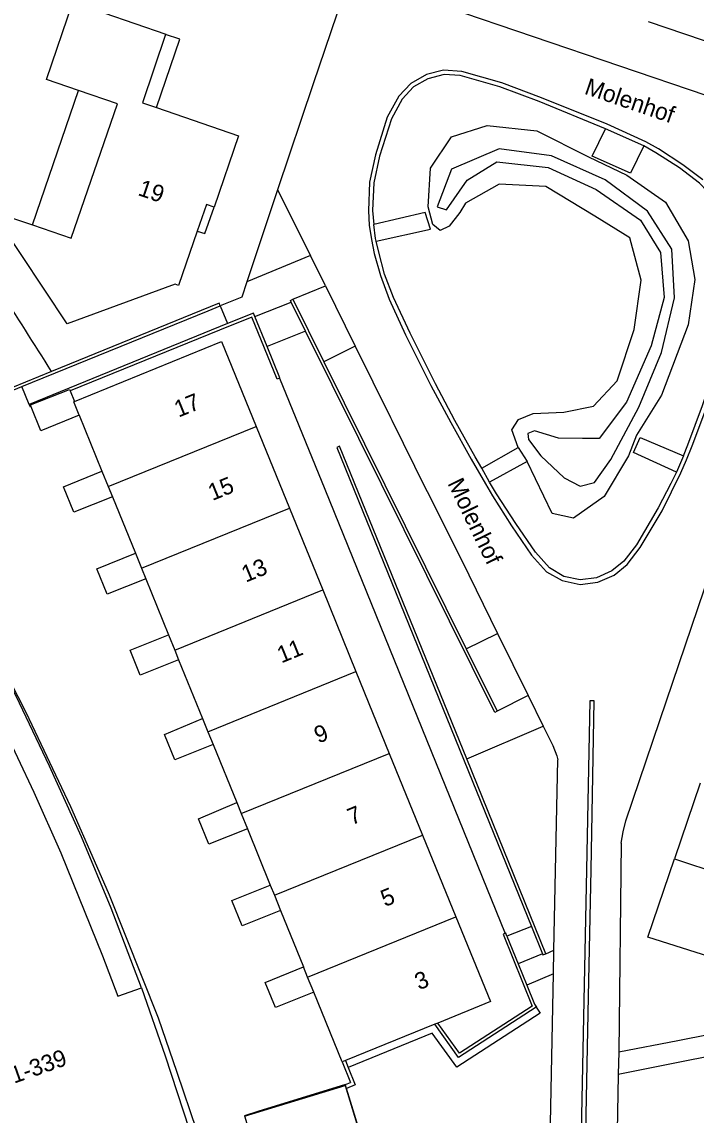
# Model space of a CAD drawing. Extents: x 194485 to 197793, y 468269 to 470822.
# Drawn here: x 195320 to 195368.2, y 469533.4 to 469611.4 of the extents above; entities that cross this region are included whole.
import ezdxf

# ---------------------------------------------------------------- set-up
doc = ezdxf.new("R2010")
doc.units = 0
for name, color, linetype in [('BGT begrenzing pand op maaiveld onder overbouw', 7, 'Continuous'), ('BGT grensvlak begroeid terreindeel', 7, 'Continuous'), ('BGT grensvlak gebouwinstallatie plus 1', 7, 'Continuous'), ('BGT grensvlak onbegroeid terreindeel', 7, 'Continuous'), ('BGT grensvlak pand deel overbouw', 7, 'Continuous'), ('BGT grensvlak pand min 1', 7, 'Continuous'), ('BGT grensvlak pand op maaiveld', 7, 'Continuous'), ('BGT grensvlak pand op maaiveld LR', 7, 'Continuous'), ('BGT grensvlak scheiding', 7, 'Continuous'), ('BGT grensvlak vegetatieobject', 7, 'Continuous'), ('BGT grensvlak waterdeel', 7, 'Continuous'), ('BGT grensvlak wegdeel', 7, 'Continuous'), ('BGT tekst huisnummerreeks', 7, 'Continuous'), ('BGT tekst openbare ruimte label weg', 7, 'Continuous')]:
    doc.layers.add(name, color=color, linetype=linetype)

msp = doc.modelspace()

# ---------------------------------------------------------------- linework, layer by layer
at = {"layer": 'BGT begrenzing pand op maaiveld onder overbouw'}
msp.add_lwpolyline([(195311.616, 469577.399), (195312.898, 469575.222), (195311.51, 469574.373), (195315.842, 469566.627), (195318.537, 469561.359), (195320.879, 469556.402), (195322.805, 469552.076), (195325.782, 469544.727), (195326.879, 469541.857), (195328.567, 469542.452)], dxfattribs=at)
at = {"layer": 'BGT grensvlak begroeid terreindeel'}
msp.add_lwpolyline([(195355.468, 469581.019), (195355.005, 469582.276), (195355.492, 469583.007), (195356.544, 469583.452), (195358.717, 469583.535), (195360.838, 469583.973), (195362.539, 469585.782), (195363.754, 469589.453), (195364.243, 469592.974), (195363.437, 469595.987), (195360.932, 469597.543), (195357.441, 469599.66), (195354.113, 469599.815), (195351.706, 469598.465), (195351.309, 469597.806), (195350.536, 469596.808), (195349.891, 469596.514), (195349.376, 469596.946), (195349.04, 469598.205), (195349.211, 469600.962), (195350.718, 469603.186), (195353.259, 469604.007), (195356.805, 469603.626), (195360.489, 469601.771), (195363.225, 469600.452), (195365.996, 469598.542), (195367.617, 469595.767), (195368.081, 469593.01), (195367.616, 469589.772), (195365.693, 469584.764), (195363.928, 469581.897), (195363.342, 469580.418), (195361.61, 469577.512), (195359.416, 469575.962), (195357.892, 469576.297), (195356.099, 469580.014)], dxfattribs=at)
at = {"layer": 'BGT grensvlak gebouwinstallatie plus 1'}
for p, q in [((195320.774, 469596.908), (195324.07, 469606.512)), ((195333.097, 469596.285), (195333.749, 469598.177)), ((195332.551, 469596.474), (195333.097, 469596.285))]:
    msp.add_line(p, q, dxfattribs=at)
msp.add_lwpolyline([(195329.629, 469605.293), (195331.298, 469610.159), (195330.294, 469610.503)], dxfattribs=at)
at = {"layer": 'BGT grensvlak onbegroeid terreindeel'}
for p, q in [((195338.281, 469599.422), (195336.086, 469592.841)), ((195352.862, 469579.544), (195355.468, 469581.019)), ((195355.468, 469581.019), (195356.099, 469580.014)), ((195356.099, 469580.014), (195353.428, 469578.539)), ((195343.129, 469535.532), (195336.87, 469533.606))]:
    msp.add_line(p, q, dxfattribs=at)
for points in [[(195364.436, 469602.551), (195363.491, 469600.611), (195360.759, 469601.828), (195361.701, 469603.78)], [(195345.325, 469595.759), (195349.214, 469596.616), (195348.833, 469597.803), (195345.157, 469596.945)], [(195366.775, 469579.263), (195363.695, 469580.65), (195364.168, 469581.722), (195367.27, 469580.412)], [(195356.755, 469541.054), (195357.035, 469540.627), (195351.088, 469536.771), (195349.331, 469539.212), (195343.336, 469536.759)], [(195347.351, 469521.523), (195347.432, 469521.546), (195343.212, 469535.262)], [(195336.87, 469533.606), (195335.915, 469533.312), (195340.178, 469519.334)]]:
    msp.add_lwpolyline(points, dxfattribs=at)
at = {"layer": 'BGT grensvlak pand deel overbouw'}
msp.add_lwpolyline([(195328.567, 469542.452), (195326.397, 469548.125), (195324.28, 469553.233), (195322.005, 469558.271), (195319.617, 469563.254), (195317.079, 469568.163), (195314.418, 469572.998), (195311.781, 469577.502)], dxfattribs=at)
at = {"layer": 'BGT grensvlak pand min 1'}
for points in [[(195332.521, 469532.253), (195331.105, 469536.389), (195329.774, 469540.278), (195326.285, 469549.05), (195325.212, 469551.509), (195323.534, 469555.353), (195320.342, 469562.105), (195318.586, 469565.508)], [(195335.922, 469533.29), (195343.113, 469535.476), (195347.361, 469521.546), (195340.17, 469519.36)]]:
    msp.add_lwpolyline(points, dxfattribs=at)
at = {"layer": 'BGT grensvlak pand op maaiveld'}
for p, q in [((195364.748, 469611.442), (195370.145, 469609.609)), ((195332.551, 469596.474), (195331.214, 469592.594)), ((195330.979, 469592.674), (195323.25, 469589.838)), ((195331.214, 469592.594), (195330.979, 469592.674)), ((195323.465, 469585.055), (195323.773, 469584.307)), ((195324.127, 469583.319), (195325.746, 469579.337)), ((195336.752, 469582.519), (195339.13, 469576.685)), ((195326.495, 469577.494), (195328.131, 469573.471)), ((195339.13, 469576.685), (195341.508, 469570.851)), ((195328.872, 469571.649), (195330.5, 469567.645)), ((195341.508, 469570.851), (195343.886, 469565.017)), ((195331.222, 469565.868), (195332.924, 469561.681)), ((195343.886, 469565.017), (195346.264, 469559.183)), ((195333.684, 469559.812), (195335.368, 469555.67)), ((195346.264, 469559.183), (195348.642, 469553.349)), ((195368.465, 469557.05), (195366.632, 469551.652)), ((195336.128, 469553.802), (195337.763, 469549.781)), ((195348.642, 469553.349), (195351.02, 469547.515)), ((195338.498, 469547.973), (195340.134, 469543.949)), ((195342.898, 469537.151), (195340.871, 469542.137)), ((195349.518, 469539.842), (195343.139, 469537.249)), ((195349.724, 469539.926), (195349.518, 469539.842)), ((195343.139, 469537.249), (195342.898, 469537.151))]:
    msp.add_line(p, q, dxfattribs=at)
for points in [[(195324.07, 469606.512), (195321.782, 469607.294), (195323.668, 469612.801), (195330.302, 469610.526), (195330.294, 469610.503)], [(195330.294, 469610.503), (195328.632, 469605.634), (195329.629, 469605.293)], [(195320.774, 469596.908), (195323.553, 469595.957), (195326.849, 469605.561), (195324.07, 469606.512)], [(195329.629, 469605.293), (195335.502, 469603.281), (195333.749, 469598.177)], [(195333.749, 469598.177), (195333.201, 469598.36), (195332.551, 469596.474)], [(195323.25, 469589.838), (195318.307, 469597.281), (195318.388, 469597.341), (195318.504, 469597.684), (195320.774, 469596.908)], [(195323.773, 469584.307), (195334.283, 469588.577), (195336.752, 469582.519)], [(195320.693, 469583.925), (195320.641, 469584.056), (195323.418, 469585.169), (195323.465, 469585.055)], [(195324.127, 469583.319), (195321.373, 469582.215), (195320.693, 469583.925)], [(195326.495, 469577.494), (195323.744, 469576.391), (195323.002, 469578.217), (195325.746, 469579.337)], [(195328.872, 469571.649), (195326.122, 469570.546), (195325.383, 469572.36), (195328.131, 469573.471)], [(195331.222, 469565.868), (195328.473, 469564.766), (195327.752, 469566.551), (195330.5, 469567.645)], [(195333.684, 469559.812), (195330.938, 469558.71), (195330.206, 469560.521), (195332.924, 469561.681)], [(195336.128, 469553.802), (195333.379, 469552.7), (195332.651, 469554.505), (195335.368, 469555.67)], [(195375.908, 469548.581), (195374.046, 469543.098), (195364.729, 469546.049), (195366.632, 469551.652)], [(195338.498, 469547.973), (195335.754, 469546.872), (195335.027, 469548.672), (195337.763, 469549.781)], [(195351.02, 469547.515), (195353.489, 469541.457), (195349.724, 469539.926)], [(195340.871, 469542.137), (195338.132, 469541.039), (195337.41, 469542.816), (195340.134, 469543.949)], [(195328.567, 469542.452), (195330.268, 469537.598), (195331.97, 469532.34), (195333.531, 469527.045), (195334.942, 469521.705), (195336.446, 469515.036), (195333.275, 469514.44)]]:
    msp.add_lwpolyline(points, dxfattribs=at)
at = {"layer": 'BGT grensvlak pand op maaiveld LR'}
for p, q in [((195326.196, 469578.229), (195336.752, 469582.519)), ((195325.746, 469579.337), (195326.196, 469578.229)), ((195326.196, 469578.229), (195326.495, 469577.494)), ((195328.569, 469572.393), (195339.13, 469576.685)), ((195328.131, 469573.471), (195328.569, 469572.393)), ((195328.569, 469572.393), (195328.872, 469571.649)), ((195330.942, 469566.557), (195341.508, 469570.851)), ((195330.5, 469567.645), (195330.942, 469566.557)), ((195330.942, 469566.557), (195331.222, 469565.868)), ((195333.315, 469560.72), (195343.886, 469565.017)), ((195332.924, 469561.681), (195333.315, 469560.72)), ((195333.315, 469560.72), (195333.684, 469559.812)), ((195335.687, 469554.885), (195346.264, 469559.183)), ((195335.368, 469555.67), (195335.687, 469554.885)), ((195335.687, 469554.885), (195336.128, 469553.802)), ((195338.061, 469549.049), (195348.642, 469553.349)), ((195366.632, 469551.652), (195375.908, 469548.581)), ((195337.763, 469549.781), (195338.061, 469549.049)), ((195338.061, 469549.049), (195338.498, 469547.973)), ((195340.434, 469543.212), (195351.02, 469547.515)), ((195340.434, 469543.212), (195340.134, 469543.949)), ((195340.871, 469542.137), (195340.434, 469543.212))]:
    msp.add_line(p, q, dxfattribs=at)
msp.add_lwpolyline([(195324.127, 469583.319), (195323.732, 469584.29), (195323.773, 469584.307)], dxfattribs=at)
at = {"layer": 'BGT grensvlak scheiding'}
for p, q in [((195340.287, 469589.324), (195339.257, 469591.404)), ((195339.378, 469591.604), (195341.594, 469587.137)), ((195334.718, 469589.867), (195320.556, 469584.085)), ((195337.538, 469588.222), (195336.66, 469590.381)), ((195341.594, 469587.137), (195351.757, 469566.654)), ((195322.144, 469586.446), (195318.397, 469584.919)), ((195318.472, 469584.735), (195320.032, 469585.368)), ((195351.757, 469566.654), (195353.971, 469562.192)), ((195357.447, 469544.877), (195351.79, 469558.779)), ((195356.411, 469546.831), (195357.206, 469544.874)), ((195354.666, 469546.142), (195355.476, 469544.147)), ((195355.476, 469544.147), (195356.092, 469542.63)), ((195342.898, 469537.151), (195343.488, 469535.684)), ((195343.139, 469537.249), (195343.336, 469536.759)), ((195343.129, 469535.532), (195343.488, 469535.684)), ((195343.212, 469535.262), (195343.129, 469535.532))]:
    msp.add_line(p, q, dxfattribs=at)
for points in [[(195334.198, 469591.14), (195334.117, 469591.325), (195322.144, 469586.446)], [(195339.257, 469591.404), (195339.203, 469591.513), (195339.378, 469591.604)], [(195320.032, 469585.368), (195333.318, 469590.771), (195334.198, 469591.14)], [(195336.66, 469590.381), (195336.563, 469590.62), (195334.718, 469589.867)], [(195338.416, 469585.979), (195338.246, 469585.907), (195336.445, 469590.332), (195334.136, 469589.403), (195323.465, 469585.055)], [(195353.971, 469562.192), (195353.79, 469562.104), (195344.079, 469581.667), (195340.287, 469589.324)], [(195338.416, 469585.979), (195338.444, 469585.991), (195337.538, 469588.222)], [(195320.693, 469583.925), (195320.632, 469583.9), (195320.556, 469584.085)], [(195351.79, 469558.779), (195342.705, 469581.102), (195342.516, 469581.019), (195356.411, 469546.831)], [(195354.543, 469546.33), (195354.387, 469546.27), (195356.474, 469541.14), (195351.278, 469537.774), (195349.724, 469539.926)], [(195354.666, 469546.142), (195354.583, 469546.345), (195354.543, 469546.33)], [(195357.206, 469544.874), (195357.24, 469544.79), (195357.447, 469544.877)], [(195356.092, 469542.63), (195356.645, 469541.269), (195356.778, 469541.069), (195356.755, 469541.054)], [(195356.755, 469541.054), (195351.211, 469537.465), (195349.518, 469539.842)], [(195343.336, 469536.759), (195343.833, 469535.525), (195343.212, 469535.262)]]:
    msp.add_lwpolyline(points, dxfattribs=at)
at = {"layer": 'BGT grensvlak vegetatieobject'}
msp.add_arc((195144.327, 469476.162), 209.24, 31.80765, 35.64061, dxfattribs=at)
at = {"layer": 'BGT grensvlak waterdeel'}
msp.add_lwpolyline([(195361.258, 469581.66), (195360.065, 469581.649), (195358.356, 469581.687), (195356.626, 469582.209), (195356.156, 469582.028), (195356.215, 469581.589), (195357.094, 469580.415), (195358.763, 469578.849), (195359.892, 469578.248), (195360.911, 469578.524), (195362.094, 469580.167), (195364.084, 469583.886), (195365.704, 469587.801), (195366.624, 469591.693), (195366.439, 469595.172), (195364.703, 469597.879), (195361.674, 469600.131), (195357.859, 469601.847), (195354.116, 469602.33), (195350.703, 469600.901), (195349.685, 469598.203), (195350.355, 469597.989), (195351.833, 469600.1), (195353.951, 469601.417), (195357.611, 469600.998), (195361.03, 469599.439), (195364.213, 469597.255), (195365.634, 469594.942), (195365.885, 469591.729), (195364.958, 469588.265), (195363.207, 469584.254), (195361.258, 469581.66)], dxfattribs=at)
at = {"layer": 'BGT grensvlak wegdeel'}
for p, q in [((195343.478, 469614.773), (195340.838, 469606.975)), ((195340.838, 469606.975), (195338.281, 469599.422)), ((195364.436, 469602.551), (195361.701, 469603.78)), ((195338.281, 469599.422), (195340.632, 469594.72)), ((195340.632, 469594.72), (195336.086, 469592.841)), ((195341.717, 469592.552), (195340.632, 469594.72)), ((195339.378, 469591.604), (195341.717, 469592.552)), ((195341.717, 469592.552), (195343.838, 469588.249)), ((195336.66, 469590.381), (195339.257, 469591.404)), ((195334.198, 469591.14), (195334.718, 469589.867)), ((195340.287, 469589.324), (195337.538, 469588.222)), ((195343.838, 469588.249), (195341.594, 469587.137)), ((195320.556, 469584.085), (195320.032, 469585.368)), ((195367.27, 469580.412), (195366.775, 469579.263)), ((195353.428, 469578.539), (195352.862, 469579.544)), ((195351.757, 469566.654), (195353.988, 469567.728)), ((195353.988, 469567.728), (195356.177, 469563.305)), ((195356.177, 469563.305), (195353.971, 469562.192)), ((195356.177, 469563.305), (195357.243, 469561.128)), ((195351.79, 469558.779), (195357.243, 469561.128)), ((195358.025, 469545.124), (195358.296, 469558.727)), ((195356.411, 469546.831), (195354.666, 469546.142)), ((195357.206, 469544.874), (195355.476, 469544.147)), ((195357.447, 469544.877), (195358.025, 469545.124)), ((195357.992, 469543.441), (195358.025, 469545.124)), ((195357.992, 469543.441), (195356.092, 469542.63)), ((195357.543, 469521.56), (195357.992, 469543.441)), ((195362.648, 469537.839), (195362.606, 469536.282))]:
    msp.add_line(p, q, dxfattribs=at)
for points in [[(195383.961, 469600.996), (195375.543, 469603.863), (195368.897, 469606.144), (195350.387, 469612.439), (195343.478, 469614.773)], [(195368.661, 469600.13), (195367.217, 469601.207), (195365.495, 469602.332), (195364.579, 469602.839), (195361.829, 469604.093), (195357.137, 469605.977), (195354.297, 469607.059), (195351.434, 469607.868), (195350.132, 469607.957), (195348.91, 469607.641), (195347.792, 469607.009), (195346.934, 469606.112), (195346.124, 469604.599), (195345.274, 469601.904), (195344.85, 469599.961), (195344.78, 469597.924), (195344.825, 469596.9), (195344.984, 469595.879), (195345.183, 469594.876), (195345.627, 469593.293), (195346.248, 469591.599), (195347.426, 469589.061), (195349.224, 469585.452), (195350.663, 469582.799), (195352.116, 469580.189), (195353.125, 469578.418), (195353.639, 469577.561), (195354.986, 469575.426), (195356.422, 469573.337)], [(195361.701, 469603.78), (195356.965, 469605.713), (195354.164, 469606.757), (195351.314, 469607.577), (195350.188, 469607.637), (195349.011, 469607.342), (195347.985, 469606.769), (195347.175, 469605.892), (195346.431, 469604.473), (195345.567, 469601.823), (195345.156, 469599.914), (195345.073, 469597.929), (195345.157, 469596.945)], [(195367.27, 469580.412), (195367.592, 469581.211), (195368.634, 469584.026), (195369.892, 469587.832), (195370.633, 469590.778), (195370.981, 469592.776), (195371.099, 469594.337), (195370.846, 469595.923), (195370.336, 469597.417), (195369.518, 469598.742), (195368.424, 469599.899), (195367, 469600.978), (195365.301, 469602.058), (195364.436, 469602.551)], [(195362.822, 469552.768), (195362.956, 469553.568), (195363.147, 469554.353), (195365.586, 469561.516), (195374.664, 469588.259), (195377.01, 469595.211), (195377.403, 469596.17), (195377.784, 469596.813), (195378.239, 469597.257), (195379.092, 469597.633), (195379.912, 469597.72), (195380.693, 469597.566), (195381.962, 469597.131), (195382.56, 469596.934)], [(195345.325, 469595.759), (195345.283, 469595.928), (195345.157, 469596.945)], [(195352.862, 469579.544), (195352.388, 469580.348), (195350.944, 469582.94), (195349.561, 469585.572), (195347.747, 469589.169), (195346.565, 469591.721), (195345.932, 469593.391), (195345.522, 469594.97), (195345.325, 469595.759)], [(195336.086, 469592.841), (195335.724, 469591.755), (195334.198, 469591.14)], [(195343.838, 469588.249), (195346.361, 469583.16), (195346.439, 469582.98), (195348.882, 469578.047), (195348.975, 469577.884), (195351.437, 469572.95), (195353.988, 469567.728)], [(195338.416, 469585.979), (195341.665, 469578.032), (195354.543, 469546.33)], [(195356.422, 469573.337), (195357.483, 469572.153), (195358.605, 469571.511), (195359.889, 469571.243), (195361.149, 469571.393), (195362.313, 469571.901), (195363.248, 469572.666), (195364.17, 469573.87), (195365.741, 469576.499), (195367.091, 469579.207), (195367.5, 469580.148), (195367.894, 469581.147), (195368.948, 469583.924)], [(195366.775, 469579.263), (195366.381, 469578.444), (195365.461, 469576.704), (195363.917, 469574.076), (195363.006, 469572.898), (195362.145, 469572.222), (195361.072, 469571.713), (195359.891, 469571.58), (195358.732, 469571.819), (195357.712, 469572.417), (195356.714, 469573.547), (195355.312, 469575.593), (195353.931, 469577.699), (195353.428, 469578.539)], [(195360.306, 469532.162), (195360.494, 469541.832), (195360.69, 469550.87), (195360.906, 469562.93), (195360.581, 469562.931), (195360.353, 469550.871), (195359.967, 469532.17)], [(195357.243, 469561.128), (195357.941, 469559.731), (195358.237, 469559.013), (195358.296, 469558.727)], [(195362.822, 469552.768), (195362.649, 469537.866), (195362.648, 469537.839)], [(195382.984, 469541.857), (195366.867, 469538.658), (195362.648, 469537.839)], [(195362.606, 469536.282), (195367.003, 469537.148), (195375.927, 469538.92), (195379.382, 469539.585)], [(195362.606, 469536.282), (195362.605, 469536.242), (195362.337, 469521.528)]]:
    msp.add_lwpolyline(points, dxfattribs=at)

# ---------------------------------------------------------------- texts
at = {"layer": 'BGT tekst huisnummerreeks'}
for s, rotation, p in [('19', 341.1, (195328.252, 469599.052)), ('17', 22.2, (195331.212, 469583.145)), ('15', 22.2, (195333.632, 469577.197)), ('13', 22.2, (195336.014, 469571.365)), ('11', 22.2, (195338.557, 469565.598)), ('9', 22.2, (195341.201, 469559.872)), ('7', 22.2, (195343.579, 469554.039)), ('5', 22.2, (195345.953, 469548.203)), ('3', 22.2, (195348.38, 469542.259)), ('261-339', 19.4, (195317.786, 469535.004))]:
    msp.add_text(s, height=1.2, rotation=rotation, dxfattribs=at).set_placement(p)
at = {"layer": 'BGT tekst openbare ruimte label weg'}
for rotation, p in [(341.2, (195360.133, 469606.284)), (296, (195350.401, 469578.466))]:
    msp.add_text('Molenhof', height=1.2, rotation=rotation, dxfattribs=at).set_placement(p)

doc.saveas('drawing.dxf')
